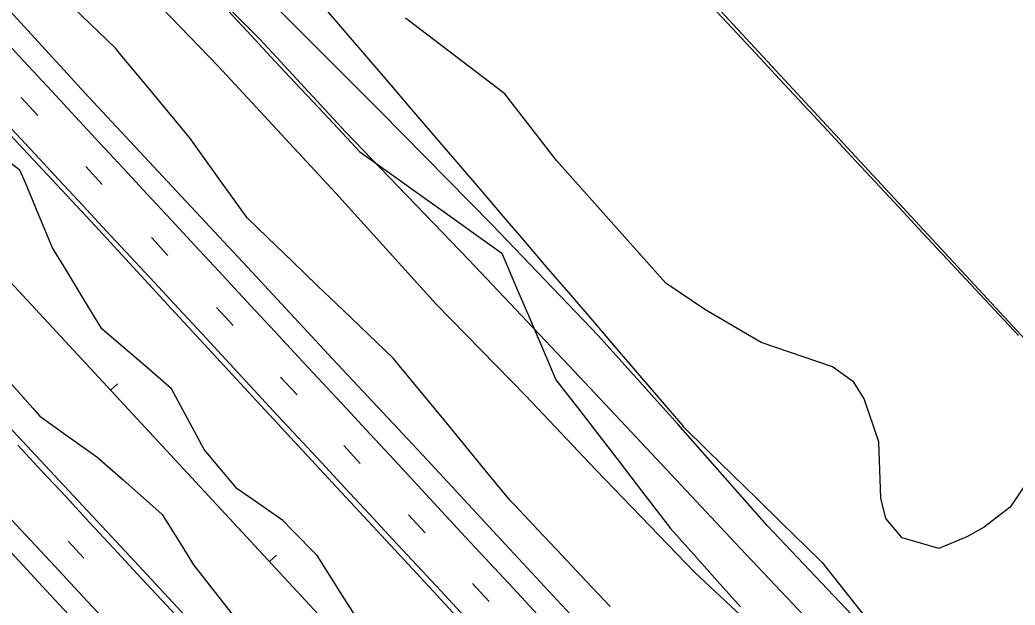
# Model space of a CAD drawing. Extents: x 2132221 to 2141942, y 535736 to 547298.
# Drawn here: x 2133821.8 to 2134247.7, y 545373.6 to 545623.9 of the extents above; entities that cross this region are included whole.
import ezdxf

# ---------------------------------------------------------------- set-up
doc = ezdxf.new("R2010")
doc.units = 0
for name, color, linetype in [('RD_EX_Driveway', 7, 'Continuous'), ('RD_EX_Fence_Other', 7, 'Continuous'), ('RD_EX_H2O', 7, 'Continuous'), ('RD_EX_Misc', 7, 'Continuous'), ('RD_EX_Road', 7, 'Continuous'), ('RD_EX_VEG', 7, 'Continuous'), ('RD_HC_Cl', 7, 'Continuous'), ('RD_HC_Data_Tic', 7, 'Continuous'), ('TOPO_E_TLIML-Line', 7, 'Continuous')]:
    doc.layers.add(name, color=color, linetype=linetype)

msp = doc.modelspace()

# ---------------------------------------------------------------- linework, layer by layer
at = {"layer": 'RD_EX_Driveway'}
for points in [[(2134252.52, 545289.81), (2134180.39, 545366.64), (2134141.52, 545407.56), (2134103.54, 545450.8), (2134069.2, 545488.95), (2134023.85, 545536.28), (2133975.89, 545584.88), (2133929.43, 545631.37), (2133893.87, 545668.68), (2133844.26, 545721.73)], [(2134241.96, 545278.69), (2134169.77, 545355.78), (2134130.12, 545397.74), (2134085.7, 545445.28), (2134056.68, 545476.11), (2134013.72, 545521.44), (2133961.17, 545576.08), (2133924.59, 545615.53), (2133877.56, 545662.77), (2133833.82, 545708.71)]]:
    msp.add_lwpolyline(points, dxfattribs=at)
at = {"layer": 'RD_EX_Fence_Other'}
msp.add_lwpolyline([(2134232.79, 545268.23), (2134158.84, 545342.49), (2134110.58, 545387.56), (2134068.39, 545431.3), (2134038.23, 545463.1), (2133999.86, 545502.28), (2133957, 545549.83), (2133906.57, 545604.08), (2133862.39, 545650.12), (2133810.22, 545704)], dxfattribs=at)
at = {"layer": 'RD_EX_H2O'}
msp.add_line((2133986.45, 545773.93), (2134278.79, 545458.11), dxfattribs=at)
msp.add_lwpolyline([(2134278.79, 545458.11), (2134275.48, 545456.55), (2134261.64, 545443.71), (2134258.33, 545439.44), (2134254.42, 545428.55), (2134245.53, 545415.42), (2134234.37, 545406.96), (2134227.06, 545402.72), (2134215.06, 545397.77), (2134199.36, 545402.3), (2134192.31, 545410.61), (2134190.22, 545419.27), (2134189.38, 545443.38), (2134183.03, 545461.81), (2134178.71, 545469), (2134169.55, 545475.56), (2134139.02, 545485.94), (2134114.83, 545499.99), (2134098.19, 545511.3), (2134051.45, 545563.77), (2134029.29, 545592.35), (2133986.79, 545624.74)], dxfattribs=at)
at = {"layer": 'RD_EX_Misc'}
for p, q in [((2133822.4, 545590.67), (2133829.5, 545582.99)), ((2133849.94, 545561.14), (2133857.04, 545553.46)), ((2133878.05, 545530.8), (2133885.15, 545523.12)), ((2133905.89, 545500.91), (2133912.99, 545493.23)), ((2133933.37, 545471.14), (2133940.47, 545463.46)), ((2133960.37, 545441.87), (2133967.47, 545434.18)), ((2133988.08, 545412.16), (2133995.19, 545404.47)), ((2133842.47, 545400.84), (2133849.17, 545393.6)), ((2134015.45, 545382.79), (2134022.56, 545375.11))]:
    msp.add_line(p, q, dxfattribs=at)
for points in [[(2133815.02, 545615.36), (2133825.23, 545604.37), (2133835.44, 545593.38), (2133845.64, 545582.39), (2133855.85, 545571.4), (2133866.06, 545560.4), (2133876.27, 545549.41), (2133886.47, 545538.42), (2133896.68, 545527.43), (2133906.89, 545516.44), (2133917.1, 545505.45), (2133920.67, 545501.6), (2133930.88, 545490.61), (2133941.08, 545479.62), (2133951.29, 545468.63), (2133961.5, 545457.64), (2133971.71, 545446.65), (2133981.91, 545435.65), (2133992.12, 545424.66), (2134002.33, 545413.67), (2134012.54, 545402.68), (2134022.74, 545391.69), (2134032.95, 545380.7), (2134043.16, 545369.71)], [(2133818.07, 545577.47), (2133828.28, 545566.48), (2133838.49, 545555.5), (2133848.7, 545544.51), (2133858.91, 545533.52), (2133869.12, 545522.53), (2133879.33, 545511.54), (2133889.54, 545500.55), (2133899.75, 545489.56), (2133909.96, 545478.57), (2133920.17, 545467.58), (2133930.38, 545456.59), (2133940.59, 545445.61), (2133950.8, 545434.62), (2133961.01, 545423.63), (2133971.22, 545412.64), (2133981.43, 545401.65), (2133991.64, 545390.66), (2134001.85, 545379.67), (2134012.06, 545368.68)], [(2133820.97, 545441.92), (2133831.18, 545430.93), (2133841.4, 545419.95), (2133851.61, 545408.96), (2133861.82, 545397.97), (2133872.03, 545386.98), (2133882.24, 545376), (2133892.45, 545365.01)], [(2133816.26, 545412.23), (2133826.47, 545401.24), (2133836.68, 545390.25), (2133846.89, 545379.26), (2133857.1, 545368.27)]]:
    msp.add_lwpolyline(points, dxfattribs=at)
at = {"layer": 'RD_EX_Road'}
for points in [[(2133691.68, 545763.11), (2133717.33, 545735.62), (2133748.49, 545702.09), (2133785.42, 545662.09), (2133817.44, 545627.86), (2133851.17, 545591.05), (2133884.94, 545554.76), (2133919.12, 545518.13), (2133955.61, 545478.85), (2133994.21, 545437.69), (2134029.55, 545399.48), (2134064.82, 545361.49), (2134105.09, 545317.91), (2134136.49, 545284.37), (2134167.99, 545250.68), (2134192.77, 545224.07)], [(2133653.72, 545750.71), (2133682.32, 545720.2), (2133715.52, 545684.3), (2133756.88, 545640.06), (2133790.2, 545604.14), (2133821.32, 545570.71), (2133854.04, 545535.77), (2133884.99, 545502.12), (2133921.31, 545462.87), (2133951.91, 545429.84), (2133991.6, 545387.12), (2134024.07, 545352), (2134051.28, 545322.51), (2134081.25, 545290.34), (2134108.77, 545260.48), (2134136.92, 545230.18), (2134167.58, 545197.34)], [(2133589.18, 545696), (2133624.55, 545657.74), (2133668.2, 545610.62), (2133708.67, 545567.23), (2133738.97, 545534.16), (2133768.47, 545502.3), (2133798.89, 545469.2), (2133832.55, 545433.22), (2133868.94, 545394.4), (2133900.1, 545360.82), (2133928.03, 545330.96), (2133959.9, 545296.83), (2134000.82, 545253.01), (2134035.93, 545214.54), (2134073.12, 545174.88), (2134108.61, 545136.11)], [(2133562.66, 545671.2), (2133592.06, 545639.29), (2133622.5, 545606.63), (2133663.2, 545562.69), (2133692.78, 545530.78), (2133730.64, 545490), (2133770.54, 545447.06), (2133807.6, 545407.13), (2133834.86, 545377.78), (2133871.74, 545338.3), (2133904.78, 545302.82), (2133936.07, 545269.4), (2133971.38, 545231.17), (2134003.56, 545196.62), (2134037.56, 545159.78), (2134071.91, 545122.77)]]:
    msp.add_lwpolyline(points, dxfattribs=at)
at = {"layer": 'RD_EX_VEG'}
for points in [[(2134074.39, 545372.91), (2134064.1, 545383.82), (2134053.82, 545394.74), (2134043.53, 545405.66), (2134033.24, 545416.57), (2134031.75, 545418.16), (2134022.22, 545429.74), (2134012.69, 545441.32), (2134003.16, 545452.9), (2133993.63, 545464.49), (2133984.1, 545476.07), (2133981.65, 545479.04), (2133970.84, 545489.44), (2133960.02, 545499.83), (2133949.21, 545510.22), (2133938.39, 545520.62), (2133927.58, 545531.01), (2133919, 545539.25), (2133910.27, 545551.44), (2133901.54, 545563.64), (2133894.39, 545573.64), (2133884.8, 545585.17), (2133875.21, 545596.7), (2133865.62, 545608.24), (2133862.64, 545611.81), (2133851.88, 545622.26), (2133841.11, 545632.7)], [(2133908.75, 545630.08), (2133918.99, 545619.12), (2133929.23, 545608.16), (2133939.47, 545597.2), (2133949.71, 545586.24), (2133959.96, 545575.28), (2133967.26, 545567.47), (2133979.47, 545558.75), (2133991.68, 545550.04), (2134003.89, 545541.33), (2134016.1, 545532.62), (2134028.02, 545524.11), (2134033.92, 545510.32), (2134039.82, 545496.53), (2134045.72, 545482.74), (2134051.17, 545469.98), (2134060.34, 545458.11), (2134069.5, 545446.23), (2134078.66, 545434.36), (2134087.83, 545422.48), (2134096.99, 545410.61), (2134100.25, 545406.39), (2134110.24, 545395.2), (2134120.23, 545384.01), (2134130.22, 545372.82)], [(2133951.87, 545629.39), (2133961.46, 545618.2), (2133971.05, 545607.01), (2133980.64, 545595.82), (2133990.23, 545584.63), (2133999.82, 545573.44), (2134009.41, 545562.25), (2134019, 545551.06), (2134028.59, 545539.87), (2134038.18, 545528.68), (2134047.77, 545517.49), (2134057.36, 545506.3), (2134066.95, 545495.11), (2134076.53, 545483.92), (2134086.12, 545472.73), (2134095.71, 545461.54), (2134105.3, 545450.35), (2134105.69, 545449.9), (2134116.23, 545439.59), (2134126.77, 545429.29), (2134137.31, 545418.99), (2134147.85, 545408.68), (2134158.39, 545398.38), (2134165.07, 545391.85), (2134174.21, 545380.29), (2134183.35, 545368.72)], [(2133968.09, 545364.67), (2133960.72, 545376.3), (2133952.68, 545388.97), (2133949, 545394.79), (2133938.46, 545405.47), (2133934.27, 545409.71), (2133921.98, 545418.3), (2133914.78, 545423.34), (2133905.12, 545434.82), (2133900.62, 545440.17), (2133893.53, 545453.39), (2133886.73, 545466.09), (2133875.34, 545475.86), (2133863.96, 545485.62), (2133856.82, 545491.74), (2133849.03, 545504.56), (2133841.24, 545517.38), (2133835.72, 545526.48), (2133829.92, 545540.32), (2133824.12, 545554.15), (2133821.83, 545559.62), (2133809.78, 545568.56)], [(2133817.34, 545469.02), (2133827.28, 545457.78), (2133830.26, 545454.42), (2133842.46, 545445.69), (2133854.68, 545436.96), (2133865.96, 545427.08), (2133877.24, 545417.19), (2133882.72, 545412.38), (2133890.6, 545399.61), (2133896.08, 545390.73), (2133905.37, 545378.96), (2133914.66, 545367.18)]]:
    msp.add_lwpolyline(points, dxfattribs=at)
at = {"layer": 'RD_HC_Cl'}
msp.add_line((2132442.23, 546992.78), (2135969.5, 543194.56), dxfattribs=at)
at = {"layer": 'RD_HC_Data_Tic'}
for p, q in [((2133860.58, 545465.48), (2133863.51, 545468.2)), ((2133928.63, 545392.2), (2133931.56, 545394.92))]:
    msp.add_line(p, q, dxfattribs=at)
at = {"layer": 'TOPO_E_TLIML-Line'}
msp.add_lwpolyline([(2134249.14, 545488.84), (2134238.92, 545499.82), (2134228.69, 545510.79), (2134218.47, 545521.77), (2134208.24, 545532.74), (2134198.02, 545543.72), (2134187.79, 545554.69), (2134177.57, 545565.67), (2134167.34, 545576.64), (2134157.12, 545587.62), (2134146.89, 545598.59), (2134136.67, 545609.57), (2134126.44, 545620.54), (2134116.22, 545631.52)], dxfattribs=at)

doc.saveas('drawing.dxf')
